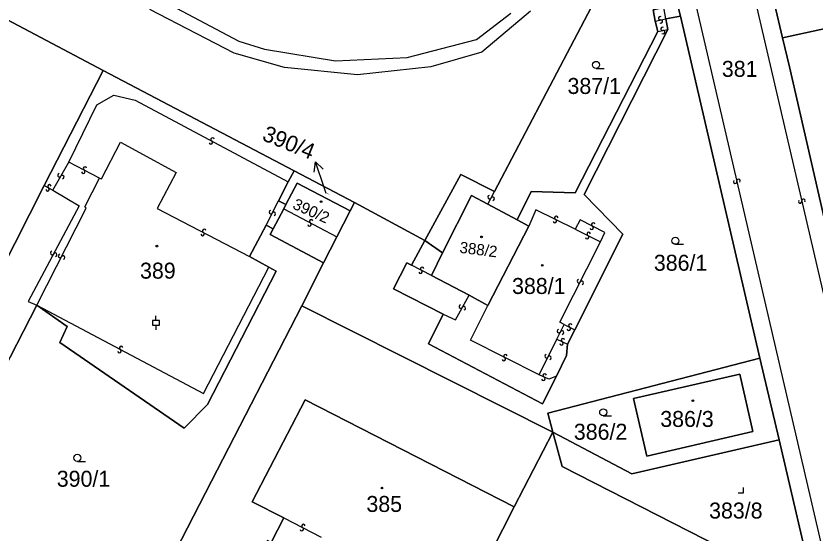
# Model space of a CAD drawing. Extents: x -600309 to -598967, y -1161267 to -1160292.
# Drawn here: x -600175.2 to -600090, y -1160765.5 to -1160710.4 of the extents above; entities that cross this region are included whole.
import ezdxf

# ---------------------------------------------------------------- set-up
doc = ezdxf.new("R2010")
doc.units = 0
for name, color, linetype in [('Level 1', 7, 'Continuous'), ('Level 13', 7, 'Continuous'), ('Level 3', 7, 'Continuous'), ('Level 4', 7, 'Continuous'), ('Level 5', 7, 'Continuous'), ('Level 57', 7, 'Continuous'), ('Level 60', 7, 'Continuous')]:
    doc.layers.add(name, color=color, linetype=linetype)

msp = doc.modelspace()

# ---------------------------------------------------------------- linework, layer by layer
at = {"layer": 'Level 1'}
for points in [[(-600084.21, -1160753.55), (-600092.87, -1160715.78), (-600093.6, -1160712.7), (-600095.82, -1160703.17), (-600097.36, -1160696.48), (-600098, -1160693.72), (-600102.01, -1160676.44), (-600104.02, -1160668.14), (-600105.68, -1160660.84), (-600110.57, -1160640.65), (-600110.87, -1160639.41), (-600110.55, -1160638.13)], [(-600093.6, -1160712.7), (-600088.71, -1160711.65), (-600082.81, -1160709.55), (-600078.55, -1160707.38), (-600073.43, -1160703.7), (-600071.63, -1160706.12), (-600069.93, -1160707.69), (-600068.27, -1160708.49), (-600066.34, -1160708.93), (-600065.09, -1160709.1), (-600059.79, -1160709.28), (-600046.74, -1160712.81), (-600042.59, -1160714.51), (-600037.23, -1160704.27), (-600029.1, -1160708.52), (-600022.26, -1160695.47)], [(-600193.74, -1160701.43), (-600165.9, -1160716.2)], [(-600093.6, -1160712.7), (-600095.82, -1160703.17)], [(-600124.26, -1160729.06), (-600112.48, -1160706.62)], [(-600104.47, -1160710.42), (-600104.77, -1160709.17)], [(-600107.15, -1160710.93), (-600107.36, -1160709.72), (-600106.24, -1160709.5)], [(-600106.01, -1160710.68), (-600104.47, -1160710.42)], [(-600106.01, -1160710.68), (-600105.8, -1160711.82)], [(-600096.02, -1160746.76), (-600104.47, -1160710.42)], [(-600106.88, -1160712.04), (-600107.15, -1160710.93)], [(-600121.85, -1160732.06), (-600120.36, -1160729.05), (-600115.68, -1160729.21), (-600106.88, -1160712.04)], [(-600105.8, -1160711.82), (-600114.71, -1160729.38), (-600110.58, -1160733.59), (-600115.71, -1160743.75)], [(-600084.21, -1160753.55), (-600092.87, -1160715.78), (-600093.6, -1160712.7)], [(-600172.17, -1160728.4), (-600165.9, -1160716.2)], [(-600165.9, -1160716.2), (-600145.57, -1160726.85)], [(-600146.19, -1160728.02), (-600145.57, -1160726.85)], [(-600145.57, -1160726.85), (-600139.15, -1160730.23)], [(-600124.26, -1160729.06), (-600127.82, -1160727.24), (-600131.66, -1160734.27)], [(-600189.34, -1160762.25), (-600172.17, -1160728.4)], [(-600147.23, -1160730.04), (-600146.19, -1160728.02)], [(-600139.61, -1160731.12), (-600145.24, -1160728.15), (-600146.45, -1160730.45)], [(-600129.77, -1160735.57), (-600126.68, -1160729.48), (-600124.96, -1160730.4)], [(-600146.45, -1160730.45), (-600147.23, -1160730.04)], [(-600146.68, -1160730.89), (-600146.45, -1160730.45)], [(-600139.61, -1160731.12), (-600139.15, -1160730.23)], [(-600139.15, -1160730.23), (-600131.66, -1160734.27)], [(-600121.85, -1160732.06), (-600124.96, -1160730.4)], [(-600147.8, -1160733.02), (-600146.68, -1160730.89)], [(-600141.03, -1160733.87), (-600139.61, -1160731.12)], [(-600120.59, -1160732.73), (-600121.85, -1160732.06)], [(-600150.32, -1160735.96), (-600148.55, -1160732.62)], [(-600147.8, -1160733.02), (-600148.55, -1160732.62)], [(-600142.46, -1160736.63), (-600148.13, -1160733.64), (-600147.8, -1160733.02)], [(-600124.97, -1160741.16), (-600120.59, -1160732.73)], [(-600142.46, -1160736.63), (-600141.03, -1160733.87)], [(-600133.09, -1160736.89), (-600131.66, -1160734.27)], [(-600131.66, -1160734.27), (-600129.77, -1160735.57)], [(-600130.97, -1160737.97), (-600129.77, -1160735.57)], [(-600148.25, -1160737.1), (-600150.32, -1160735.96)], [(-600172.95, -1160741.15), (-600169.71, -1160743.4), (-600170.5, -1160745.11), (-600157.26, -1160754.22), (-600154.8, -1160751.72), (-600147.47, -1160737.52), (-600148.25, -1160737.1)], [(-600144.74, -1160741.2), (-600142.46, -1160736.63)], [(-600129.72, -1160742.09), (-600135, -1160739.4), (-600133.57, -1160736.65), (-600133.09, -1160736.89)], [(-600130.97, -1160737.97), (-600126.95, -1160740.07)], [(-600126.95, -1160740.07), (-600124.97, -1160741.16)], [(-600185.04, -1160764.63), (-600172.95, -1160741.15)], [(-600144.74, -1160741.2), (-600154.36, -1160759.87), (-600162.63, -1160775.91)], [(-600118.03, -1160754.63), (-600144.74, -1160741.2)], [(-600117.66, -1160748.68), (-600119.13, -1160751.62), (-600131.28, -1160745.24), (-600129.72, -1160742.09)], [(-600115.71, -1160743.75), (-600116.49, -1160745.3)], [(-600116.49, -1160745.3), (-600116.59, -1160746.51), (-600117.66, -1160748.68)], [(-600118.03, -1160754.63), (-600118.57, -1160752.61), (-600096.02, -1160746.76)], [(-600096.02, -1160746.76), (-600093.94, -1160755.45)], [(-600096.77, -1160754.59), (-600108.05, -1160757.18), (-600109.45, -1160751.07), (-600098.13, -1160748.46), (-600096.77, -1160754.59)], [(-600146.65, -1160763.76), (-600150.04, -1160762.05), (-600144.41, -1160751.21), (-600122.14, -1160762.57)], [(-600118.03, -1160754.63), (-600122.14, -1160762.57)], [(-600118.03, -1160754.63), (-600117.05, -1160758.29), (-600090.08, -1160772.05)], [(-600118.03, -1160754.63), (-600109.65, -1160759.06), (-600093.94, -1160755.45)], [(-600093.94, -1160755.45), (-600090.08, -1160772.05)], [(-600125.81, -1160769.77), (-600122.14, -1160762.57)], [(-600137.26, -1160772.62), (-600148.68, -1160766.74), (-600148.4, -1160766.15), (-600148.02, -1160766.37), (-600146.65, -1160763.76)]]:
    msp.add_lwpolyline(points, dxfattribs=at)
at = {"layer": 'Level 13'}
for centre, start, end in [((-600106.618, -1160710.619), 49.74179, 281.83979), ((-600106.541, -1160710.98), 229.52734, 102.11734), ((-600106.375, -1160711.749), 48.88656, 280.98456), ((-600106.304, -1160712.111), 228.67211, 101.26211), ((-600154.252, -1160723.518), 9.32216, 241.42016), ((-600154.427, -1160723.842), 189.1077, 61.6977), ((-600168.006, -1160726.943), 190.03725, 62.13524), ((-600167.835, -1160726.617), 9.82279, 242.41279), ((-600170.549, -1160727.327), 97.58632, 329.68432), ((-600170.231, -1160727.512), 277.37186, 149.96186), ((-600098.639, -1160728.011), 140.2429, 12.8329), ((-600098.28, -1160727.93), 320.45736, 192.55536), ((-600171.799, -1160728.821), 188.41848, 61.00848), ((-600171.62, -1160728.499), 8.63294, 240.73094), ((-600124.773, -1160729.643), 99.7907, 331.8887), ((-600124.447, -1160729.816), 279.57625, 152.16625), ((-600091.729, -1160730.121), 140.25933, 12.84933), ((-600091.37, -1160730.04), 320.47379, 192.57178), ((-600148.053, -1160731.244), 100.27718, 332.37518), ((-600147.727, -1160731.415), 280.06273, 152.65273), ((-600143.772, -1160732.218), 9.56406, 241.66206), ((-600117.833, -1160732.205), 191.02742, 63.12541), ((-600117.668, -1160731.875), 10.81296, 243.40296), ((-600143.947, -1160732.542), 189.34961, 61.93961), ((-600113.905, -1160732.904), 190.37363, 62.47163), ((-600113.736, -1160732.576), 10.15918, 242.74918), ((-600155.316, -1160733.573), 189.68936, 62.27936), ((-600155.143, -1160733.247), 9.90382, 242.00182), ((-600114.393, -1160733.905), 190.76324, 63.35324), ((-600114.226, -1160733.576), 10.9777, 243.0757), ((-600171.322, -1160735.593), 99.10334, 331.69334), ((-600170.998, -1160735.768), 279.31779, 151.41579), ((-600170.484, -1160735.905), 100.3877, 332.48569), ((-600170.156, -1160736.074), 280.17324, 152.76324), ((-600131.946, -1160737.266), 10.16244, 242.75244), ((-600132.115, -1160737.594), 190.37689, 62.47489), ((-600115.284, -1160738.595), 100.53995, 332.63794), ((-600114.956, -1160738.764), 280.32549, 152.91549), ((-600127.841, -1160741.289), 98.50343, 330.60143), ((-600127.519, -1160741.47), 278.28898, 150.87898), ((-600116.187, -1160743.305), 11.01086, 243.10886), ((-600117.394, -1160743.896), 100.95384, 333.05184), ((-600117.066, -1160744.063), 280.73939, 153.32939), ((-600116.352, -1160743.635), 190.7964, 63.3864), ((-600116.969, -1160744.864), 11.83071, 243.92871), ((-600163.992, -1160745.688), 9.45469, 241.55269), ((-600117.13, -1160745.196), 191.61626, 64.20626), ((-600164.167, -1160746.012), 189.24024, 61.83024), ((-600123.076, -1160746.556), 10.37418, 242.96418), ((-600118.724, -1160746.576), 100.92843, 333.02643), ((-600118.396, -1160746.743), 280.71398, 153.30398), ((-600123.245, -1160746.884), 190.58864, 62.68664), ((-600119.054, -1160748.959), 194.37014, 66.46813), ((-600118.907, -1160748.621), 14.15568, 246.74568), ((-600144.584, -1160764.627), 10.00318, 242.10118), ((-600144.755, -1160764.953), 189.78873, 62.37873)]:
    msp.add_arc(centre, 0.184, start, end, dxfattribs=at)
at = {"layer": 'Level 3'}
for points in [[(-600125.15, -1160630.2), (-600124.78, -1160630.53), (-600121.79, -1160634.01), (-600119.8, -1160637.02), (-600118.7, -1160640.29), (-600118.06, -1160643.62), (-600078.85, -1160812.32), (-600078.51, -1160814.95), (-600080.76, -1160817.79)], [(-600112.23, -1160633.39), (-600113.17, -1160636.94), (-600113.02, -1160637.62), (-600112.55, -1160639.78), (-600112.27, -1160641.07), (-600070.84, -1160819.09), (-600069.76, -1160821.98), (-600068.81, -1160823.57)], [(-600160.5, -1160708.25), (-600151.44, -1160713.05), (-600148.72, -1160713.91), (-600141.18, -1160715.16), (-600133.55, -1160714.81), (-600126.16, -1160712.89), (-600122.5, -1160710.08)], [(-600120.42, -1160709.86), (-600125.58, -1160714.23), (-600131.04, -1160715.81), (-600138.82, -1160716.63), (-600146.61, -1160715.85), (-600151.97, -1160714.35), (-600160.93, -1160709.71)], [(-600106.01, -1160710.68), (-600106.24, -1160709.5)], [(-600107.15, -1160710.93), (-600106.01, -1160710.68)], [(-600106.88, -1160712.04), (-600105.8, -1160711.82)], [(-600169.54, -1160725.94), (-600166.57, -1160719.82), (-600164.76, -1160718.81), (-600162.48, -1160719.34), (-600146.19, -1160728.02)], [(-600166.29, -1160727.62), (-600166.07, -1160727.72), (-600164.06, -1160723.82), (-600158.13, -1160727.02), (-600160.13, -1160730.86), (-600150.32, -1160735.96)], [(-600171.24, -1160728.91), (-600169.54, -1160725.94)], [(-600166.29, -1160727.62), (-600169.54, -1160725.94)], [(-600172.95, -1160741.15), (-600167.69, -1160730.82), (-600167.86, -1160730.67), (-600166.29, -1160727.62)], [(-600172.17, -1160728.4), (-600171.24, -1160728.91)], [(-600171.24, -1160728.91), (-600168.45, -1160730.59), (-600173.87, -1160740.76), (-600172.95, -1160741.15)], [(-600124.96, -1160730.4), (-600124.26, -1160729.06)], [(-600148.55, -1160732.62), (-600147.23, -1160730.04)], [(-600146.68, -1160730.89), (-600141.03, -1160733.87)], [(-600115.66, -1160733.07), (-600119.84, -1160731), (-600120.59, -1160732.73)], [(-600112.96, -1160734.41), (-600112.51, -1160733.41), (-600115.14, -1160732.07), (-600115.66, -1160733.07)], [(-600115.66, -1160733.07), (-600112.96, -1160734.41)], [(-600116.84, -1160743.19), (-600117.28, -1160742.95), (-600112.96, -1160734.41)], [(-600172.95, -1160741.15), (-600155.21, -1160750.55), (-600148.25, -1160737.1)], [(-600130.97, -1160737.97), (-600133.09, -1160736.89)], [(-600129.72, -1160742.09), (-600128.4, -1160742.7), (-600126.95, -1160740.07)], [(-600119.51, -1160748.56), (-600126.82, -1160744.87), (-600124.97, -1160741.16)], [(-600117.62, -1160744.76), (-600116.84, -1160743.19)], [(-600116.84, -1160743.19), (-600115.71, -1160743.75)], [(-600119.51, -1160748.56), (-600117.62, -1160744.76)], [(-600117.62, -1160744.76), (-600116.49, -1160745.3)], [(-600117.66, -1160748.68), (-600118.45, -1160749.01), (-600119.51, -1160748.56)], [(-600146.65, -1160763.76), (-600142.69, -1160765.81)]]:
    msp.add_lwpolyline(points, dxfattribs=at)
at = {"layer": 'Level 5'}
for p, q in [((-600113.44, -1160715.96), (-600112.565, -1160715.96)), ((-600105, -1160734.67), (-600104.125, -1160734.67)), ((-600160.28, -1160742.77), (-600160.28, -1160742.271)), ((-600160.28, -1160743.27), (-600160.28, -1160743.769)), ((-600112.68, -1160752.91), (-600111.805, -1160752.91)), ((-600168.64, -1160757.75), (-600167.765, -1160757.75))]:
    msp.add_line(p, q, dxfattribs=at)
msp.add_lwpolyline([(-600160.655, -1160743.27), (-600159.905, -1160743.27), (-600159.905, -1160742.77), (-600160.655, -1160742.77)], close=True, dxfattribs=at)
msp.add_lwpolyline([(-600098.31, -1160761.09), (-600097.76, -1160761.09), (-600097.76, -1160760.54)], dxfattribs=at)
for centre, radius in [((-600113.44, -1160715.585), 0.375), ((-600142.7, -1160730.13), 0.09), ((-600142.7, -1160730.13), 0.0521), ((-600125.63, -1160733.88), 0.09), ((-600125.63, -1160733.88), 0.0521), ((-600105, -1160734.295), 0.375), ((-600160.18, -1160734.86), 0.09), ((-600160.18, -1160734.86), 0.0521), ((-600119.16, -1160736.91), 0.09), ((-600119.16, -1160736.91), 0.0521), ((-600103.14, -1160751.3), 0.09), ((-600103.14, -1160751.3), 0.0521), ((-600112.68, -1160752.535), 0.375), ((-600168.64, -1160757.375), 0.375), ((-600136.22, -1160760.59), 0.09), ((-600136.22, -1160760.59), 0.0521)]:
    msp.add_circle(centre, radius, dxfattribs=at)
at = {"layer": 'Level 57'}
for p, q in [((-600142.336, -1160728.748), (-600143.28, -1160725.9)), ((-600142.16, -1160729.28), (-600142.336, -1160728.748))]:
    msp.add_line(p, q, dxfattribs=at)
msp.add_lwpolyline([(-600143.44, -1160727.007), (-600143.28, -1160725.9), (-600142.49, -1160726.692)], dxfattribs=at)
at = {"layer": 'Level 60'}
for points in [[(-600212.18, -1160749.57), (-600226.49, -1160740.89), (-600263.91, -1160717.17), (-600246.66, -1160685.9), (-600235.95, -1160666.53), (-600221.9, -1160674.3), (-600231.57, -1160692.44), (-600224.96, -1160695.65), (-600229.94, -1160705.21), (-600230.67, -1160706.59), (-600231.33, -1160707.86), (-600230.88, -1160708.09), (-600230.47, -1160707.29), (-600224.39, -1160710.36), (-600223.35, -1160710.9), (-600225.29, -1160714.53), (-600204.2, -1160725.96), (-600197.61, -1160714.36), (-600199.84, -1160713.17), (-600193.74, -1160701.43), (-600165.9, -1160716.2), (-600172.17, -1160728.4), (-600189.34, -1160762.25)], [(-600088.71, -1160711.65), (-600093.6, -1160712.7), (-600095.82, -1160703.17), (-600095.45, -1160703.17), (-600068.6, -1160696.95), (-600057.85, -1160677.6), (-600030.78, -1160691.2), (-600022.26, -1160695.47), (-600029.1, -1160708.52), (-600037.23, -1160704.27), (-600042.59, -1160714.51), (-600046.74, -1160712.81), (-600059.79, -1160709.28), (-600065.09, -1160709.1), (-600066.34, -1160708.93), (-600068.27, -1160708.49), (-600069.93, -1160707.69), (-600071.63, -1160706.12), (-600073.43, -1160703.7), (-600078.55, -1160707.38), (-600082.81, -1160709.55)], [(-600115.68, -1160729.21), (-600120.36, -1160729.05), (-600121.85, -1160732.06), (-600124.96, -1160730.4), (-600126.68, -1160729.48), (-600129.77, -1160735.57), (-600131.66, -1160734.27), (-600127.82, -1160727.24), (-600124.26, -1160729.06), (-600112.48, -1160706.62), (-600105.67, -1160705.33), (-600104.77, -1160709.17), (-600106.24, -1160709.5), (-600107.36, -1160709.72), (-600107.15, -1160710.93), (-600106.88, -1160712.04)], [(-600105.8, -1160711.82), (-600106.01, -1160710.68), (-600104.47, -1160710.42), (-600096.02, -1160746.76), (-600118.57, -1160752.61), (-600118.03, -1160754.63), (-600144.74, -1160741.2), (-600142.46, -1160736.63), (-600141.03, -1160733.87), (-600139.61, -1160731.12), (-600139.15, -1160730.23), (-600131.66, -1160734.27), (-600133.09, -1160736.89), (-600133.57, -1160736.65), (-600135, -1160739.4), (-600129.72, -1160742.09), (-600131.28, -1160745.24), (-600119.13, -1160751.62), (-600117.66, -1160748.68), (-600116.59, -1160746.51), (-600116.49, -1160745.3), (-600115.71, -1160743.75), (-600110.58, -1160733.59), (-600114.71, -1160729.38)], [(-600185.04, -1160764.63), (-600189.34, -1160762.25), (-600172.17, -1160728.4), (-600165.9, -1160716.2), (-600145.57, -1160726.85), (-600146.19, -1160728.02), (-600147.23, -1160730.04), (-600146.45, -1160730.45), (-600146.68, -1160730.89), (-600147.8, -1160733.02), (-600148.55, -1160732.62), (-600150.32, -1160735.96), (-600148.25, -1160737.1), (-600147.47, -1160737.52), (-600154.8, -1160751.72), (-600157.26, -1160754.22), (-600170.5, -1160745.11), (-600169.71, -1160743.4), (-600172.95, -1160741.15)], [(-600145.57, -1160726.85), (-600139.15, -1160730.23), (-600139.61, -1160731.12), (-600145.24, -1160728.15), (-600146.45, -1160730.45), (-600147.23, -1160730.04), (-600146.19, -1160728.02)], [(-600141.03, -1160733.87), (-600142.46, -1160736.63), (-600148.13, -1160733.64), (-600147.8, -1160733.02), (-600146.68, -1160730.89), (-600146.45, -1160730.45), (-600145.24, -1160728.15), (-600139.61, -1160731.12)], [(-600129.77, -1160735.57), (-600126.68, -1160729.48), (-600124.96, -1160730.4), (-600121.85, -1160732.06), (-600120.59, -1160732.73), (-600124.97, -1160741.16), (-600126.95, -1160740.07), (-600130.97, -1160737.97)], [(-600162.63, -1160775.91), (-600185.04, -1160764.63), (-600172.95, -1160741.15), (-600169.71, -1160743.4), (-600170.5, -1160745.11), (-600157.26, -1160754.22), (-600154.8, -1160751.72), (-600147.47, -1160737.52), (-600148.25, -1160737.1), (-600150.32, -1160735.96), (-600148.55, -1160732.62), (-600147.8, -1160733.02), (-600148.13, -1160733.64), (-600142.46, -1160736.63), (-600144.74, -1160741.2), (-600154.36, -1160759.87)], [(-600150.04, -1160762.05), (-600146.65, -1160763.76), (-600148.02, -1160766.37), (-600148.4, -1160766.15), (-600148.68, -1160766.74), (-600137.26, -1160772.62), (-600136.07, -1160773.21), (-600127.57, -1160777.56), (-600133.76, -1160788.39), (-600134.69, -1160790.12), (-600142.69, -1160786.05), (-600143.85, -1160785.46), (-600162.63, -1160775.91), (-600154.36, -1160759.87), (-600144.74, -1160741.2), (-600118.03, -1160754.63), (-600122.14, -1160762.57), (-600144.41, -1160751.21)], [(-600118.03, -1160754.63), (-600118.57, -1160752.61), (-600096.02, -1160746.76), (-600093.94, -1160755.45), (-600109.65, -1160759.06)], [(-600096.77, -1160754.59), (-600108.05, -1160757.18), (-600109.45, -1160751.07), (-600098.13, -1160748.46)], [(-600108.05, -1160757.18), (-600096.77, -1160754.59), (-600098.13, -1160748.46), (-600109.45, -1160751.07)], [(-600125.81, -1160769.77), (-600123, -1160771.26), (-600127.22, -1160776.96), (-600127.57, -1160777.56), (-600136.07, -1160773.21), (-600137.26, -1160772.62), (-600148.68, -1160766.74), (-600148.4, -1160766.15), (-600148.02, -1160766.37), (-600146.65, -1160763.76), (-600150.04, -1160762.05), (-600144.41, -1160751.21), (-600122.14, -1160762.57)], [(-600117.05, -1160758.29), (-600118.03, -1160754.63), (-600109.65, -1160759.06), (-600093.94, -1160755.45), (-600090.08, -1160772.05)]]:
    msp.add_lwpolyline(points, close=True, dxfattribs=at)
for points in [[(-600112.48, -1160706.62), (-600124.26, -1160729.06), (-600127.82, -1160727.24), (-600131.66, -1160734.27), (-600139.15, -1160730.23), (-600145.57, -1160726.85), (-600165.9, -1160716.2), (-600193.74, -1160701.43)], [(-600095.82, -1160703.17), (-600093.6, -1160712.7), (-600092.87, -1160715.78), (-600084.21, -1160753.55)], [(-600104.77, -1160709.17), (-600104.47, -1160710.42), (-600106.01, -1160710.68), (-600105.8, -1160711.82), (-600114.71, -1160729.38), (-600110.58, -1160733.59), (-600115.71, -1160743.75), (-600116.49, -1160745.3), (-600116.59, -1160746.51), (-600117.66, -1160748.68), (-600119.13, -1160751.62), (-600131.28, -1160745.24), (-600129.72, -1160742.09), (-600135, -1160739.4), (-600133.57, -1160736.65), (-600133.09, -1160736.89), (-600131.66, -1160734.27), (-600129.77, -1160735.57), (-600130.97, -1160737.97), (-600126.95, -1160740.07), (-600124.97, -1160741.16), (-600120.59, -1160732.73), (-600121.85, -1160732.06), (-600120.36, -1160729.05), (-600115.68, -1160729.21), (-600106.88, -1160712.04), (-600107.15, -1160710.93), (-600107.36, -1160709.72)], [(-600086.09, -1160789.93), (-600090.08, -1160772.05), (-600093.94, -1160755.45), (-600096.02, -1160746.76), (-600104.47, -1160710.42), (-600104.77, -1160709.17)], [(-600084.21, -1160753.55), (-600092.87, -1160715.78), (-600093.6, -1160712.7), (-600088.71, -1160711.65)], [(-600125.81, -1160769.77), (-600122.14, -1160762.57), (-600118.03, -1160754.63), (-600117.05, -1160758.29), (-600090.08, -1160772.05)]]:
    msp.add_lwpolyline(points, dxfattribs=at)

# ---------------------------------------------------------------- texts
at = {"layer": 'Level 4'}
for s, p in [('381', (-600100.05, -1160716.86)), ('387/1', (-600116.48, -1160718.68)), ('386/1', (-600107.29, -1160737.48)), ('389', (-600161.97, -1160738.32)), ('388/1', (-600122.38, -1160739.95)), ('386/3', (-600106.606, -1160754.09)), ('386/2', (-600115.805, -1160755.45)), ('390/1', (-600170.83, -1160760.45)), ('385', (-600137.88, -1160763.13)), ('383/8', (-600101.41, -1160763.83))]:
    msp.add_text(s, height=1.7, dxfattribs=at).set_placement(p)
for s, height, rotation, p in [('390/4', 0.1, 338.00004, (-600142.16, -1160729.28)), ('390/2', 1.2, 335.7, (-600145.82, -1160730.83)), ('388/2', 1.2, 352.8, (-600128.02, -1160735.56))]:
    msp.add_text(s, height=height, rotation=rotation, dxfattribs=at).set_placement(p)
at = {"layer": 'Level 57'}
msp.add_text('390/4', height=1.7, rotation=338.00004, dxfattribs=at).set_placement((-600149.084, -1160723.555))

doc.saveas('drawing.dxf')
